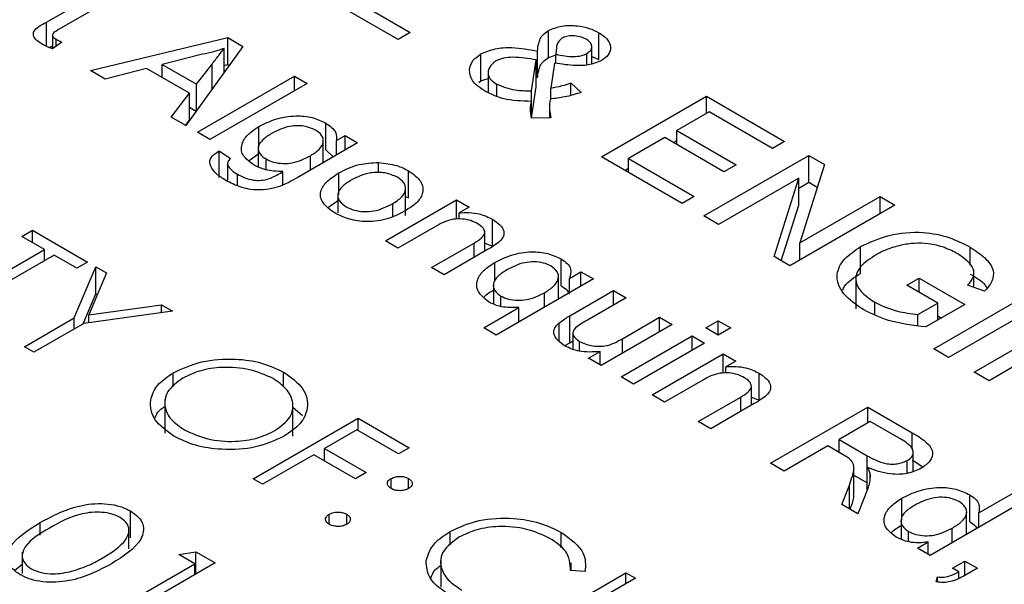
# Model space of a CAD drawing. Header units: inches. Extents: x 1880 to 2363, y -453 to -54.
# Tile 278 of 656: x 2069.702 to 2070.299, y -423.847 to -423.504. Entities that reach past the tile are written whole.
import ezdxf

# ---------------------------------------------------------------- set-up
doc = ezdxf.new("R2010")
doc.units = ezdxf.units.IN
doc.header["$LTSCALE"] = 0.5
doc.header["$MEASUREMENT"] = 0
doc.layers.add('DSS-M-S', color=53, linetype='Continuous')

msp = doc.modelspace()

# ---------------------------------------------------------------- linework, layer by layer
at = {"layer": 'DSS-M-S', "linetype": 'Continuous', "lineweight": 25}
for p, q in [((2069.71833, -423.50588), (2069.74249, -423.49194)), ((2069.9315, -423.51643), (2069.89071, -423.49288)), ((2069.90703, -423.49382), (2069.93885, -423.51219)), ((2069.75005, -423.4963), (2069.72561, -423.5104)), ((2069.71833, -423.52056), (2069.71833, -423.50588)), ((2069.93885, -423.51219), (2069.9315, -423.51643)), ((2070.02253, -423.52731), (2070.02253, -423.51098)), ((2070.05318, -423.52859), (2070.05318, -423.51226)), ((2069.72186, -423.5137), (2069.72186, -423.52203)), ((2069.72757, -423.51799), (2069.72199, -423.52209)), ((2069.72409, -423.52055), (2069.72409, -423.5162)), ((2069.74497, -423.53523), (2069.82814, -423.51521)), ((2069.82814, -423.51521), (2069.8374, -423.52056)), ((2069.82814, -423.53154), (2069.82814, -423.51521)), ((2069.71999, -423.52126), (2069.72186, -423.52018)), ((2069.8374, -423.52056), (2069.80272, -423.56857)), ((2069.82597, -423.53637), (2069.82597, -423.52181)), ((2070.01596, -423.53969), (2070.01596, -423.52335)), ((2070.02743, -423.5211), (2070.02703, -423.52539)), ((2070.04591, -423.53172), (2070.04591, -423.5248)), ((2070.04889, -423.53116), (2070.04889, -423.52082)), ((2069.81115, -423.52563), (2069.78833, -423.53148)), ((2069.98165, -423.54149), (2069.98165, -423.52516)), ((2070.01229, -423.54743), (2070.01516, -423.52871)), ((2070.01516, -423.54504), (2070.01516, -423.52871)), ((2070.02253, -423.52731), (2070.02847, -423.52534)), ((2070.02623, -423.53068), (2070.02393, -423.54585)), ((2070.02703, -423.53078), (2070.02703, -423.52539)), ((2070.04889, -423.52667), (2070.05318, -423.52859)), ((2069.75383, -423.54034), (2069.74497, -423.53523)), ((2069.77893, -423.5339), (2069.75383, -423.54034)), ((2069.80503, -423.54897), (2069.77893, -423.5339)), ((2069.78833, -423.53148), (2069.80923, -423.54355)), ((2069.78833, -423.53933), (2069.78833, -423.53148)), ((2069.80923, -423.54355), (2069.81865, -423.53128)), ((2069.81865, -423.54651), (2069.81865, -423.53128)), ((2069.82597, -423.53207), (2069.82814, -423.53154)), ((2069.82814, -423.53154), (2069.82907, -423.53208)), ((2069.986, -423.53674), (2069.986, -423.54854)), ((2069.80973, -423.57262), (2069.86865, -423.5386)), ((2069.86865, -423.5386), (2069.87621, -423.54296)), ((2069.86865, -423.54732), (2069.86865, -423.5386)), ((2069.98043, -423.54249), (2069.98165, -423.54149)), ((2069.98165, -423.54149), (2069.986, -423.53992)), ((2070.03608, -423.54272), (2070.04251, -423.54843)), ((2070.03608, -423.55019), (2070.03608, -423.54272)), ((2069.80923, -423.55955), (2069.80923, -423.54355)), ((2069.87621, -423.54296), (2069.81728, -423.57698)), ((2069.99127, -423.55062), (2069.99127, -423.54339)), ((2070.01229, -423.56377), (2070.01516, -423.54504)), ((2070.01229, -423.56377), (2070.01229, -423.54743)), ((2070.02393, -423.5524), (2070.02393, -423.54585)), ((2069.79386, -423.56346), (2069.80503, -423.54897)), ((2069.80503, -423.5653), (2069.80503, -423.54897)), ((2070.01228, -423.564), (2070.01228, -423.5539)), ((2070.0547, -423.58755), (2070.11834, -423.55081)), ((2070.11834, -423.55081), (2070.16566, -423.57813)), ((2070.11834, -423.56117), (2070.11834, -423.55081)), ((2069.80503, -423.55745), (2069.80907, -423.55978)), ((2070.02318, -423.55758), (2070.02318, -423.56378)), ((2070.11997, -423.56023), (2070.10039, -423.57154)), ((2070.15832, -423.58237), (2070.11997, -423.56023)), ((2069.80272, -423.56857), (2069.79386, -423.56346)), ((2069.80258, -423.56849), (2069.80503, -423.5653)), ((2070.02412, -423.56376), (2070.01228, -423.564)), ((2069.81728, -423.57698), (2069.80973, -423.57262)), ((2069.84697, -423.58198), (2069.84697, -423.56911)), ((2069.88764, -423.58333), (2069.88764, -423.567)), ((2070.10039, -423.57154), (2070.13629, -423.59226)), ((2070.10039, -423.58002), (2070.10039, -423.57154)), ((2069.88604, -423.59104), (2069.88604, -423.5778)), ((2069.89406, -423.57769), (2069.89934, -423.57463)), ((2069.89406, -423.58641), (2069.89406, -423.57769)), ((2069.89934, -423.57463), (2069.9069, -423.579)), ((2069.89934, -423.58336), (2069.89934, -423.57463)), ((2070.09305, -423.57578), (2070.07102, -423.58849)), ((2070.12895, -423.5965), (2070.09305, -423.57578)), ((2070.09822, -423.57876), (2070.10039, -423.57751)), ((2070.16566, -423.57813), (2070.15832, -423.58237)), ((2069.82304, -423.58379), (2069.82984, -423.58859)), ((2069.82304, -423.60012), (2069.82304, -423.58379)), ((2069.84665, -423.58233), (2069.84665, -423.59351)), ((2069.9069, -423.579), (2069.8702, -423.60018)), ((2069.88764, -423.58333), (2069.89203, -423.58758)), ((2069.84116, -423.58975), (2069.84697, -423.58544)), ((2069.85135, -423.59535), (2069.85135, -423.58879)), ((2069.87823, -423.59555), (2069.87823, -423.58682)), ((2070.10366, -423.61581), (2070.0547, -423.58755)), ((2070.07102, -423.58849), (2070.111, -423.61157)), ((2070.07102, -423.59697), (2070.07102, -423.58849)), ((2070.11671, -423.62335), (2070.18035, -423.58661)), ((2070.18035, -423.58661), (2070.1899, -423.59212)), ((2070.18035, -423.60294), (2070.18035, -423.58661)), ((2069.82797, -423.59154), (2069.82797, -423.60164)), ((2069.82814, -423.60166), (2069.82814, -423.59251)), ((2069.86157, -423.60444), (2069.86157, -423.59644)), ((2069.91962, -423.59728), (2069.91962, -423.59093)), ((2069.9378, -423.61229), (2069.9378, -423.59596)), ((2070.06885, -423.59572), (2070.07102, -423.59446)), ((2070.13629, -423.59226), (2070.12895, -423.5965)), ((2070.1899, -423.59212), (2070.17493, -423.63966)), ((2069.834, -423.60492), (2069.834, -423.59797)), ((2069.89547, -423.61058), (2069.89547, -423.59726)), ((2070.17436, -423.60043), (2070.12568, -423.62853)), ((2070.15938, -423.64798), (2070.17436, -423.60043)), ((2070.17436, -423.61676), (2070.17436, -423.60043)), ((2069.93601, -423.62313), (2069.93601, -423.60679)), ((2070.17436, -423.6064), (2070.18035, -423.60294)), ((2070.18035, -423.60294), (2070.18555, -423.60594)), ((2069.88915, -423.6181), (2069.89547, -423.61359)), ((2069.89492, -423.61083), (2069.89492, -423.62148)), ((2069.9238, -423.63847), (2069.96686, -423.61361)), ((2069.93601, -423.61151), (2069.9378, -423.61229)), ((2069.96686, -423.61361), (2069.97442, -423.61797)), ((2069.96686, -423.6253), (2069.96686, -423.61361)), ((2070.111, -423.61157), (2070.10366, -423.61581)), ((2070.17493, -423.63966), (2070.22359, -423.61157)), ((2070.22359, -423.61157), (2070.23257, -423.61675)), ((2070.22359, -423.62193), (2070.22359, -423.61157)), ((2069.92821, -423.62361), (2069.92821, -423.61587)), ((2069.97442, -423.61797), (2069.96841, -423.62144)), ((2070.16373, -423.65049), (2070.17436, -423.61676)), ((2070.23257, -423.61675), (2070.16893, -423.65349)), ((2069.96841, -423.62525), (2069.96841, -423.62144)), ((2069.98865, -423.64165), (2069.98865, -423.62532)), ((2070.12568, -423.62853), (2070.11671, -423.62335)), ((2069.70325, -423.63574), (2069.70977, -423.63197)), ((2069.70977, -423.63197), (2069.74322, -423.65129)), ((2069.70977, -423.63951), (2069.70977, -423.63197)), ((2069.95445, -423.6295), (2069.93136, -423.64283)), ((2069.71712, -423.64375), (2069.70325, -423.63574)), ((2069.98396, -423.64474), (2069.98396, -423.63329)), ((2069.66, -423.67672), (2069.71712, -423.64375)), ((2069.71712, -423.65034), (2069.71712, -423.64375)), ((2069.93136, -423.64283), (2069.9238, -423.63847)), ((2069.95175, -423.65461), (2069.97746, -423.63977)), ((2069.98566, -423.64376), (2069.95931, -423.65897)), ((2069.97746, -423.64849), (2069.97746, -423.63977)), ((2069.98396, -423.63977), (2069.98865, -423.64165)), ((2070.17493, -423.65003), (2070.17493, -423.63966)), ((2070.21186, -423.65822), (2070.21186, -423.64189)), ((2070.27835, -423.65314), (2070.27835, -423.64224)), ((2069.72283, -423.64705), (2069.66572, -423.68002)), ((2069.7367, -423.65505), (2069.72283, -423.64705)), ((2070.03035, -423.66572), (2070.03035, -423.64939)), ((2070.16893, -423.65349), (2070.15938, -423.64798)), ((2069.73513, -423.68516), (2069.74812, -423.65411)), ((2069.74322, -423.65129), (2069.7367, -423.65505)), ((2069.74812, -423.65411), (2069.75466, -423.65789)), ((2069.74812, -423.67044), (2069.74812, -423.65411)), ((2069.95931, -423.65897), (2069.95175, -423.65461)), ((2069.99015, -423.66305), (2069.99015, -423.65145)), ((2070.28054, -423.66666), (2070.28054, -423.65588)), ((2069.75466, -423.65789), (2069.74404, -423.68333)), ((2070.04981, -423.6615), (2069.99088, -423.69551)), ((2070.02863, -423.67372), (2070.02863, -423.66015)), ((2070.0353, -423.66115), (2070.04226, -423.65713)), ((2070.0353, -423.66987), (2070.0353, -423.66115)), ((2070.04226, -423.65713), (2070.04981, -423.6615)), ((2070.04226, -423.66586), (2070.04226, -423.65713)), ((2070.20894, -423.65925), (2070.20894, -423.67966)), ((2070.23991, -423.66527), (2070.24725, -423.66103)), ((2070.24725, -423.66103), (2070.27499, -423.67704)), ((2070.24725, -423.66951), (2070.24725, -423.66103)), ((2069.98918, -423.66538), (2069.98918, -423.67657)), ((2070.25867, -423.6761), (2070.23991, -423.66527)), ((2070.25623, -423.70389), (2070.31987, -423.66715)), ((2070.28701, -423.6689), (2070.27671, -423.66533)), ((2069.7405, -423.68866), (2069.74812, -423.67044)), ((2069.74812, -423.67044), (2069.74917, -423.67105)), ((2069.99375, -423.67823), (2069.99375, -423.67187)), ((2070.02012, -423.67863), (2070.02012, -423.66991)), ((2070.0355, -423.68389), (2070.06205, -423.66856)), ((2070.06961, -423.67292), (2070.04619, -423.68644)), ((2070.06205, -423.66856), (2070.06961, -423.67292)), ((2070.06205, -423.67728), (2070.06205, -423.66856)), ((2070.32884, -423.67233), (2070.2652, -423.70907)), ((2069.74404, -423.68333), (2069.78809, -423.67718)), ((2069.78809, -423.67718), (2069.79463, -423.68096)), ((2069.78809, -423.68187), (2069.78809, -423.67718)), ((2069.98333, -423.69115), (2070.00473, -423.6788)), ((2070.00473, -423.68752), (2070.00473, -423.6788)), ((2070.22039, -423.6831), (2070.22039, -423.67567)), ((2070.24662, -423.68306), (2070.25867, -423.6761)), ((2070.27499, -423.67704), (2070.25145, -423.69064)), ((2070.25867, -423.68646), (2070.25867, -423.6761)), ((2069.70488, -423.70263), (2069.73513, -423.68516)), ((2069.73513, -423.69176), (2069.73513, -423.68516)), ((2069.79463, -423.68096), (2069.74084, -423.68846)), ((2069.74404, -423.68801), (2069.74404, -423.68333)), ((2070.0355, -423.70022), (2070.0355, -423.68389)), ((2070.06739, -423.69775), (2070.09, -423.6847)), ((2070.09, -423.6847), (2070.09756, -423.68906)), ((2070.09, -423.69342), (2070.09, -423.6847)), ((2070.24662, -423.68978), (2070.24662, -423.68306)), ((2070.25867, -423.68395), (2070.26085, -423.68521)), ((2070.2807, -423.71802), (2070.34434, -423.68128)), ((2069.74084, -423.68846), (2069.71059, -423.70592)), ((2069.99088, -423.69551), (2069.98333, -423.69115)), ((2070.02917, -423.69944), (2070.02917, -423.68805)), ((2070.09756, -423.68906), (2070.0545, -423.71392)), ((2070.11795, -423.69124), (2070.12551, -423.68688)), ((2070.12551, -423.6956), (2070.11795, -423.69124)), ((2070.12551, -423.68688), (2070.13306, -423.69124)), ((2070.12551, -423.6956), (2070.12551, -423.68688)), ((2070.13306, -423.69124), (2070.12551, -423.6956)), ((2070.03744, -423.69437), (2070.03744, -423.70394)), ((2070.06658, -423.7209), (2070.10964, -423.69604)), ((2070.06739, -423.70648), (2070.06739, -423.69775)), ((2070.10964, -423.69604), (2070.1172, -423.7004)), ((2070.10964, -423.70476), (2070.10964, -423.69604)), ((2070.33835, -423.6951), (2070.28968, -423.7232)), ((2069.71059, -423.70592), (2069.70488, -423.70263)), ((2070.0355, -423.70022), (2070.03744, -423.6991)), ((2070.04151, -423.70532), (2070.04151, -423.69944)), ((2070.1172, -423.7004), (2070.07414, -423.72526)), ((2070.2652, -423.70907), (2070.25623, -423.70389)), ((2070.04694, -423.70956), (2070.05398, -423.7055)), ((2070.0545, -423.71392), (2070.04694, -423.70956)), ((2070.05398, -423.71362), (2070.05398, -423.7055)), ((2070.08547, -423.7318), (2070.12853, -423.70694)), ((2070.12853, -423.70694), (2070.13609, -423.7113)), ((2070.12853, -423.71863), (2070.12853, -423.70694)), ((2070.13609, -423.7113), (2070.13008, -423.71477)), ((2070.13008, -423.71858), (2070.13008, -423.71477)), ((2069.79516, -423.72684), (2069.79516, -423.71833)), ((2069.86194, -423.72692), (2069.86194, -423.71793)), ((2070.07414, -423.72526), (2070.06658, -423.7209)), ((2070.15032, -423.73498), (2070.15032, -423.71865)), ((2070.28968, -423.7232), (2070.2807, -423.71802)), ((2070.11611, -423.72283), (2070.09302, -423.73616)), ((2070.14562, -423.73807), (2070.14562, -423.72662)), ((2070.09302, -423.73616), (2070.08547, -423.7318)), ((2070.11342, -423.74794), (2070.13913, -423.73309)), ((2070.13913, -423.74182), (2070.13913, -423.73309)), ((2070.14562, -423.7331), (2070.15032, -423.73498)), ((2069.79004, -423.73461), (2069.79004, -423.75502)), ((2069.86768, -423.75672), (2069.86768, -423.73631)), ((2069.86768, -423.73927), (2069.87348, -423.74431)), ((2070.14732, -423.73709), (2070.12098, -423.7523)), ((2070.15724, -423.77323), (2070.21616, -423.73921)), ((2070.21616, -423.73921), (2070.24315, -423.75479)), ((2070.21616, -423.74881), (2070.21616, -423.73921)), ((2069.84358, -423.7827), (2069.90722, -423.74596)), ((2069.90722, -423.74596), (2069.93822, -423.76386)), ((2069.90722, -423.75349), (2069.90722, -423.74596)), ((2070.12098, -423.7523), (2070.11342, -423.74794)), ((2070.21768, -423.74794), (2070.19879, -423.75884)), ((2070.23667, -423.7589), (2070.21768, -423.74794)), ((2069.9064, -423.75302), (2069.88682, -423.76433)), ((2069.9317, -423.76762), (2069.9064, -423.75302)), ((2070.24315, -423.76464), (2070.24315, -423.75479)), ((2070.19199, -423.76276), (2070.16555, -423.77803)), ((2070.2012, -423.76808), (2070.19199, -423.76276)), ((2070.19879, -423.75884), (2070.21586, -423.76869)), ((2070.19879, -423.76669), (2070.19879, -423.75884)), ((2069.88029, -423.7681), (2069.84929, -423.78599)), ((2069.90559, -423.7827), (2069.88029, -423.7681)), ((2069.88682, -423.76433), (2069.91211, -423.77893)), ((2069.88682, -423.77186), (2069.88682, -423.76433)), ((2069.93822, -423.76386), (2069.9317, -423.76762)), ((2070.19782, -423.76613), (2070.19879, -423.76557)), ((2070.21586, -423.78502), (2070.21586, -423.76869)), ((2070.24378, -423.77805), (2070.24378, -423.76667)), ((2070.16555, -423.77803), (2070.15724, -423.77323)), ((2070.21588, -423.7892), (2070.21588, -423.77568)), ((2070.24014, -423.77936), (2070.24014, -423.7716)), ((2070.24315, -423.77112), (2070.24962, -423.77543)), ((2069.91211, -423.77893), (2069.90559, -423.7827)), ((2070.2078, -423.79219), (2070.2078, -423.77585)), ((2070.2078, -423.78037), (2070.21586, -423.78502)), ((2070.21757, -423.78298), (2070.21757, -423.78015)), ((2069.84929, -423.78599), (2069.84358, -423.7827)), ((2069.92721, -423.78858), (2069.92721, -423.78246)), ((2069.93782, -423.78858), (2069.93782, -423.78246)), ((2070.20051, -423.79821), (2070.20501, -423.78644)), ((2070.20501, -423.80081), (2070.20501, -423.78644)), ((2070.21616, -423.78847), (2070.21025, -423.80383)), ((2070.27797, -423.80867), (2070.27797, -423.79234)), ((2070.28354, -423.80324), (2070.30531, -423.79067)), ((2070.21025, -423.80383), (2070.20051, -423.79821)), ((2070.2369, -423.80762), (2070.2369, -423.7944)), ((2070.31286, -423.79504), (2070.25394, -423.82905)), ((2069.76919, -423.81849), (2069.76919, -423.80216)), ((2069.88968, -423.81025), (2069.88968, -423.80413)), ((2069.90028, -423.81025), (2069.90028, -423.80413)), ((2070.27611, -423.81626), (2070.27611, -423.80294)), ((2070.28354, -423.81196), (2070.28354, -423.80324)), ((2069.71444, -423.8169), (2069.71444, -423.80921)), ((2070.23635, -423.808), (2070.23635, -423.81916)), ((2069.76828, -423.8252), (2069.76828, -423.81183)), ((2069.96307, -423.82285), (2069.96307, -423.81451)), ((2070.03039, -423.82443), (2070.03039, -423.81518)), ((2070.24083, -423.8208), (2070.24083, -423.81451)), ((2070.26732, -423.82133), (2070.26732, -423.8126)), ((2070.24638, -423.82469), (2070.25289, -423.82094)), ((2070.25289, -423.82845), (2070.25289, -423.82094)), ((2069.70351, -423.82704), (2069.70351, -423.84005)), ((2069.7985, -423.8285), (2069.80876, -423.82689)), ((2069.80829, -423.83415), (2069.7985, -423.8285)), ((2069.80876, -423.82689), (2069.82053, -423.83368)), ((2069.80876, -423.84048), (2069.80876, -423.82689)), ((2070.25394, -423.82905), (2070.24638, -423.82469)), ((2069.69894, -423.83819), (2069.70351, -423.83446)), ((2069.75118, -423.86712), (2069.80829, -423.83415)), ((2069.82053, -423.83368), (2069.75689, -423.87042)), ((2069.80829, -423.84075), (2069.80829, -423.83415)), ((2069.95726, -423.83108), (2069.95726, -423.84833)), ((2070.03626, -423.83823), (2070.03626, -423.83365)), ((2070.26754, -423.8369), (2070.27509, -423.83254)), ((2070.27509, -423.83254), (2070.28264, -423.8369)), ((2070.27509, -423.84126), (2070.27509, -423.83254)), ((2070.00594, -423.87643), (2070.06958, -423.83969)), ((2070.04485, -423.83889), (2070.03603, -423.83822)), ((2070.06958, -423.83969), (2070.07529, -423.84298)), ((2070.06958, -423.84628), (2070.06958, -423.83969)), ((2070.27129, -423.83907), (2070.26754, -423.8369)), ((2070.27129, -423.84283), (2070.27129, -423.83907)), ((2070.28264, -423.8369), (2070.27509, -423.84126)), ((2070.07529, -423.84298), (2070.01165, -423.87972)), ((2070.25771, -423.84519), (2070.25847, -423.84214)), ((2070.25847, -423.84524), (2070.25847, -423.84214))]:
    msp.add_line(p, q, dxfattribs=at)
for points, knots in [([(2069.71575, -423.51923), (2069.71457, -423.51851), (2069.71223, -423.51707), (2069.71001, -423.51431), (2069.71062, -423.5098), (2069.71515, -423.5075), (2069.71833, -423.50588)], [0, 0, 0, 0, 0.187531, 0.374144, 0.559851, 1, 1, 1, 1]), ([(2069.72561, -423.5104), (2069.72483, -423.51085), (2069.72326, -423.51175), (2069.72147, -423.51337), (2069.72228, -423.51509), (2069.72349, -423.51583), (2069.72409, -423.5162)], [0, 0, 0, 0, 0.282193, 0.559467, 0.7787, 1, 1, 1, 1]), ([(2070.01596, -423.52335), (2070.01613, -423.52186), (2070.01641, -423.51939), (2070.0175, -423.516), (2070.0193, -423.51324), (2070.02145, -423.51173), (2070.02253, -423.51098)], [0, 0, 0, 0, 0.340345, 0.5605108, 0.7803711, 1, 1, 1, 1]), ([(2070.02253, -423.51098), (2070.02514, -423.50989), (2070.03038, -423.5077), (2070.03969, -423.50778), (2070.0475, -423.50937), (2070.05129, -423.5113), (2070.05318, -423.51226)], [0, 0, 0, 0, 0.278633, 0.558553, 0.779079, 1, 1, 1, 1]), ([(2070.05318, -423.51226), (2070.05518, -423.51361), (2070.05915, -423.51631), (2070.06071, -423.52127), (2070.05939, -423.52584), (2070.05634, -423.528), (2070.05482, -423.52908)], [0, 0, 0, 0, 0.280303, 0.559838, 0.779944, 1, 1, 1, 1]), ([(2069.72409, -423.5162), (2069.72472, -423.51655), (2069.72585, -423.51716), (2069.72705, -423.51774), (2069.72757, -423.51799)], [0, 0, 0, 0, 0.559971, 1, 1, 1, 1]), ([(2070.03075, -423.51566), (2070.02971, -423.51659), (2070.02785, -423.51826), (2070.02756, -423.52023), (2070.02743, -423.5211)], [0, 0, 0, 0, 0.557494, 1, 1, 1, 1]), ([(2070.04541, -423.51625), (2070.04423, -423.51567), (2070.04188, -423.51452), (2070.03759, -423.51401), (2070.03358, -423.51434), (2070.03169, -423.51522), (2070.03075, -423.51566)], [0, 0, 0, 0, 0.2802578, 0.5600752, 0.7800844, 1, 1, 1, 1]), ([(2070.04591, -423.5248), (2070.04689, -423.5241), (2070.04885, -423.52268), (2070.04907, -423.52007), (2070.04783, -423.51785), (2070.04621, -423.51678), (2070.04541, -423.51625)], [0, 0, 0, 0, 0.2795616, 0.5589286, 0.7792927, 1, 1, 1, 1]), ([(2069.72199, -423.52209), (2069.72076, -423.5216), (2069.71855, -423.52074), (2069.7166, -423.51969), (2069.71575, -423.51923)], [0, 0, 0, 0, 0.560067, 1, 1, 1, 1]), ([(2069.82597, -423.52181), (2069.82332, -423.52267), (2069.81858, -423.52422), (2069.81342, -423.5252), (2069.81115, -423.52563)], [0, 0, 0, 0, 0.559891, 1, 1, 1, 1]), ([(2069.81865, -423.53128), (2069.82002, -423.52951), (2069.82247, -423.52636), (2069.8249, -423.5232), (2069.82597, -423.52181)], [0, 0, 0, 0, 0.56, 1, 1, 1, 1]), ([(2069.98165, -423.52516), (2069.98439, -423.52395), (2069.98987, -423.52154), (2070.00248, -423.5209), (2070.01084, -423.52243), (2070.01596, -423.52335)], [0, 0, 0, 0, 0.279186, 0.559155, 1, 1, 1, 1]), ([(2070.02703, -423.52539), (2070.03062, -423.52607), (2070.03562, -423.52702), (2070.04244, -423.52641), (2070.04475, -423.52534), (2070.04591, -423.5248)], [0, 0, 0, 0, 0.560577, 0.780321, 1, 1, 1, 1]), ([(2069.97467, -423.5348), (2069.9751, -423.53278), (2069.97588, -423.52916), (2069.97989, -423.52638), (2069.98165, -423.52516)], [0, 0, 0, 0, 0.5596481, 1, 1, 1, 1]), ([(2069.99058, -423.52943), (2069.98919, -423.53063), (2069.9864, -423.53304), (2069.98557, -423.53716), (2069.98734, -423.54082), (2069.98996, -423.54254), (2069.99127, -423.54339)], [0, 0, 0, 0, 0.2788865, 0.5592338, 0.7793187, 1, 1, 1, 1]), ([(2070.01516, -423.52871), (2070.01049, -423.52791), (2070.004, -423.52681), (2069.99523, -423.5275), (2069.99213, -423.52878), (2069.99058, -423.52943)], [0, 0, 0, 0, 0.560438, 0.780681, 1, 1, 1, 1]), ([(2070.01596, -423.53969), (2070.01613, -423.53819), (2070.01641, -423.53572), (2070.0175, -423.53233), (2070.0193, -423.52957), (2070.02145, -423.52807), (2070.02253, -423.52731)], [0, 0, 0, 0, 0.340345, 0.5605108, 0.7803711, 1, 1, 1, 1]), ([(2070.05482, -423.52908), (2070.05253, -423.53006), (2070.04793, -423.53203), (2070.0375, -423.53248), (2070.03051, -423.53137), (2070.02623, -423.53068)], [0, 0, 0, 0, 0.278885, 0.558997, 1, 1, 1, 1]), ([(2069.98441, -423.54791), (2069.98124, -423.54578), (2069.97558, -423.54196), (2069.97495, -423.53699), (2069.97467, -423.5348)], [0, 0, 0, 0, 0.559913, 1, 1, 1, 1]), ([(2070.02393, -423.54585), (2070.0263, -423.5454), (2070.03053, -423.54459), (2070.03438, -423.5433), (2070.03608, -423.54272)], [0, 0, 0, 0, 0.559831, 1, 1, 1, 1]), ([(2070.01228, -423.5539), (2070.00642, -423.55373), (2069.99596, -423.55341), (2069.98794, -423.54959), (2069.98441, -423.54791)], [0, 0, 0, 0, 0.559485, 1, 1, 1, 1]), ([(2069.99127, -423.54339), (2069.99481, -423.54485), (2070.00115, -423.54747), (2070.00888, -423.54744), (2070.01229, -423.54743)], [0, 0, 0, 0, 0.55909, 1, 1, 1, 1]), ([(2070.04251, -423.54843), (2070.0392, -423.54947), (2070.03328, -423.55134), (2070.02668, -423.55209), (2070.02377, -423.55242)], [0, 0, 0, 0, 0.560222, 1, 1, 1, 1]), ([(2070.01228, -423.564), (2070.01195, -423.56212), (2070.01136, -423.55875), (2070.012, -423.55538), (2070.01228, -423.5539)], [0, 0, 0, 0, 0.55975, 1, 1, 1, 1]), ([(2070.02377, -423.55242), (2070.02343, -423.55454), (2070.02281, -423.55833), (2070.02372, -423.5621), (2070.02412, -423.56376)], [0, 0, 0, 0, 0.559946, 1, 1, 1, 1]), ([(2069.84697, -423.56911), (2069.85024, -423.5675), (2069.85676, -423.56428), (2069.86852, -423.5622), (2069.87979, -423.56326), (2069.88502, -423.56575), (2069.88764, -423.567)], [0, 0, 0, 0, 0.280758, 0.560308, 0.779979, 1, 1, 1, 1]), ([(2069.84418, -423.59251), (2069.84145, -423.59056), (2069.83598, -423.58666), (2069.83632, -423.57941), (2069.84032, -423.57349), (2069.84475, -423.57057), (2069.84697, -423.56911)], [0, 0, 0, 0, 0.2793934, 0.5582325, 0.7789858, 1, 1, 1, 1]), ([(2069.88145, -423.57128), (2069.87917, -423.57033), (2069.87459, -423.56841), (2069.86393, -423.56874), (2069.85841, -423.57149), (2069.85504, -423.57317)], [0, 0, 0, 0, 0.279462, 0.559602, 1, 1, 1, 1]), ([(2069.87823, -423.58682), (2069.88016, -423.58561), (2069.884, -423.58317), (2069.88652, -423.5787), (2069.88565, -423.57435), (2069.88285, -423.5723), (2069.88145, -423.57128)], [0, 0, 0, 0, 0.281001, 0.560162, 0.780244, 1, 1, 1, 1]), ([(2069.88764, -423.567), (2069.89002, -423.56877), (2069.89429, -423.57195), (2069.89413, -423.57593), (2069.89406, -423.57769)], [0, 0, 0, 0, 0.558708, 1, 1, 1, 1]), ([(2069.85504, -423.57317), (2069.85308, -423.57439), (2069.84917, -423.57683), (2069.8461, -423.58127), (2069.84707, -423.58571), (2069.84992, -423.58776), (2069.85135, -423.58879)], [0, 0, 0, 0, 0.281209, 0.560364, 0.780157, 1, 1, 1, 1]), ([(2069.82707, -423.60182), (2069.82506, -423.60054), (2069.82104, -423.598), (2069.8179, -423.59399), (2069.81709, -423.59057), (2069.81809, -423.58711), (2069.82107, -423.58512), (2069.82304, -423.58379)], [0, 0, 0, 0, 0.250706, 0.500765, 0.62603, 0.75115, 1, 1, 1, 1]), ([(2069.82984, -423.58859), (2069.82912, -423.58927), (2069.82782, -423.59049), (2069.82804, -423.59189), (2069.82814, -423.59251)], [0, 0, 0, 0, 0.560151, 1, 1, 1, 1]), ([(2069.85135, -423.58879), (2069.85282, -423.5895), (2069.85577, -423.59092), (2069.86148, -423.59169), (2069.86989, -423.59113), (2069.87479, -423.5886), (2069.87823, -423.58682)], [0, 0, 0, 0, 0.187058, 0.373964, 0.560921, 1, 1, 1, 1]), ([(2069.82814, -423.59251), (2069.82889, -423.59366), (2069.83024, -423.5957), (2069.83285, -423.59727), (2069.834, -423.59797)], [0, 0, 0, 0, 0.558913, 1, 1, 1, 1]), ([(2069.86157, -423.59644), (2069.8579, -423.59629), (2069.85134, -423.59603), (2069.84638, -423.59359), (2069.84418, -423.59251)], [0, 0, 0, 0, 0.558993, 1, 1, 1, 1]), ([(2069.85274, -423.60091), (2069.85449, -423.60014), (2069.85762, -423.59877), (2069.86036, -423.59715), (2069.86157, -423.59644)], [0, 0, 0, 0, 0.559478, 1, 1, 1, 1]), ([(2069.89547, -423.59726), (2069.89937, -423.59522), (2069.9063, -423.59159), (2069.91556, -423.59113), (2069.91962, -423.59093)], [0, 0, 0, 0, 0.560964, 1, 1, 1, 1]), ([(2069.91962, -423.59093), (2069.92346, -423.59136), (2069.93033, -423.59212), (2069.93551, -423.59479), (2069.9378, -423.59596)], [0, 0, 0, 0, 0.559001, 1, 1, 1, 1]), ([(2069.9378, -423.59596), (2069.94059, -423.59796), (2069.94617, -423.60194), (2069.9471, -423.60936), (2069.94304, -423.61556), (2069.93842, -423.61853), (2069.93611, -423.62002)], [0, 0, 0, 0, 0.279665, 0.558753, 0.779029, 1, 1, 1, 1]), ([(2069.8702, -423.60018), (2069.86689, -423.60211), (2069.86032, -423.60593), (2069.84713, -423.6084), (2069.83532, -423.60605), (2069.82982, -423.60323), (2069.82707, -423.60182)], [0, 0, 0, 0, 0.281938, 0.558596, 0.778813, 1, 1, 1, 1]), ([(2069.834, -423.59797), (2069.83543, -423.59874), (2069.83829, -423.60028), (2069.84327, -423.60171), (2069.84844, -423.60193), (2069.85131, -423.60125), (2069.85274, -423.60091)], [0, 0, 0, 0, 0.280657, 0.560196, 0.780102, 1, 1, 1, 1]), ([(2069.89323, -423.62169), (2069.89037, -423.61967), (2069.88465, -423.61562), (2069.88378, -423.608), (2069.88837, -423.60179), (2069.8931, -423.59877), (2069.89547, -423.59726)], [0, 0, 0, 0, 0.279706, 0.558494, 0.778914, 1, 1, 1, 1]), ([(2069.90305, -423.6016), (2069.90104, -423.60288), (2069.89703, -423.60541), (2069.89433, -423.61009), (2069.89557, -423.61461), (2069.89854, -423.61672), (2069.90003, -423.61777)], [0, 0, 0, 0, 0.28107, 0.560152, 0.780021, 1, 1, 1, 1]), ([(2069.931, -423.59989), (2069.92862, -423.59883), (2069.92386, -423.59673), (2069.9125, -423.59687), (2069.90663, -423.59981), (2069.90305, -423.6016)], [0, 0, 0, 0, 0.279978, 0.559846, 1, 1, 1, 1]), ([(2069.92821, -423.61587), (2069.93018, -423.61461), (2069.93412, -423.6121), (2069.93657, -423.60745), (2069.93539, -423.60301), (2069.93246, -423.60093), (2069.931, -423.59989)], [0, 0, 0, 0, 0.281019, 0.560084, 0.78001, 1, 1, 1, 1]), ([(2069.93611, -423.62002), (2069.93276, -423.62183), (2069.92609, -423.62543), (2069.91323, -423.62733), (2069.90155, -423.62564), (2069.896, -423.62301), (2069.89323, -423.62169)], [0, 0, 0, 0, 0.281038, 0.559477, 0.779629, 1, 1, 1, 1]), ([(2069.90003, -423.61777), (2069.90156, -423.61852), (2069.90463, -423.62002), (2069.9106, -423.62084), (2069.91941, -423.62034), (2069.92458, -423.61771), (2069.92821, -423.61587)], [0, 0, 0, 0, 0.187177, 0.374201, 0.561245, 1, 1, 1, 1]), ([(2069.97981, -423.62806), (2069.97843, -423.62738), (2069.97566, -423.62602), (2069.9704, -423.62499), (2069.96227, -423.62524), (2069.95767, -423.62774), (2069.95445, -423.6295)], [0, 0, 0, 0, 0.187373, 0.374547, 0.560894, 1, 1, 1, 1]), ([(2069.96841, -423.62144), (2069.97048, -423.62131), (2069.97461, -423.62105), (2069.982, -423.6221), (2069.98613, -423.6241), (2069.98865, -423.62532)], [0, 0, 0, 0, 0.2804567, 0.5606826, 1, 1, 1, 1]), ([(2069.98865, -423.62532), (2069.9903, -423.62643), (2069.99359, -423.62865), (2069.99601, -423.63261), (2069.99528, -423.63645), (2069.9933, -423.63845), (2069.99231, -423.63945)], [0, 0, 0, 0, 0.280304, 0.5601666, 0.7797162, 1, 1, 1, 1]), ([(2069.97746, -423.63977), (2069.97901, -423.63886), (2069.98207, -423.63708), (2069.98458, -423.63366), (2069.98315, -423.63035), (2069.98093, -423.62883), (2069.97981, -423.62806)], [0, 0, 0, 0, 0.281719, 0.559423, 0.779415, 1, 1, 1, 1]), ([(2070.21186, -423.64189), (2070.21734, -423.63934), (2070.22828, -423.63424), (2070.24853, -423.63232), (2070.26589, -423.63595), (2070.27419, -423.64014), (2070.27835, -423.64224)], [0, 0, 0, 0, 0.2801238, 0.5588945, 0.779127, 1, 1, 1, 1]), ([(2069.99231, -423.63945), (2069.99114, -423.64029), (2069.98905, -423.6418), (2069.98669, -423.64316), (2069.98566, -423.64376)], [0, 0, 0, 0, 0.559768, 1, 1, 1, 1]), ([(2070.21379, -423.68033), (2070.20927, -423.67721), (2070.20025, -423.671), (2070.19606, -423.65947), (2070.20117, -423.6492), (2070.20829, -423.64433), (2070.21186, -423.64189)], [0, 0, 0, 0, 0.280383, 0.5593702, 0.7794728, 1, 1, 1, 1]), ([(2070.23642, -423.64103), (2070.23328, -423.64187), (2070.22769, -423.64339), (2070.22316, -423.64582), (2070.22117, -423.64688)], [0, 0, 0, 0, 0.5597373, 1, 1, 1, 1]), ([(2070.27085, -423.64639), (2070.26822, -423.64501), (2070.26296, -423.64226), (2070.25368, -423.64002), (2070.24445, -423.63966), (2070.23909, -423.64057), (2070.23642, -423.64103)], [0, 0, 0, 0, 0.280358, 0.560155, 0.77996, 1, 1, 1, 1]), ([(2070.27835, -423.64224), (2070.2815, -423.64431), (2070.28781, -423.64846), (2070.29289, -423.65579), (2070.29213, -423.66307), (2070.28872, -423.66695), (2070.28701, -423.6689)], [0, 0, 0, 0, 0.280465, 0.560101, 0.779616, 1, 1, 1, 1]), ([(2069.99015, -423.65145), (2069.99336, -423.64985), (2069.99977, -423.64664), (2070.01144, -423.64458), (2070.02253, -423.64574), (2070.02774, -423.64817), (2070.03035, -423.64939)], [0, 0, 0, 0, 0.280807, 0.56017, 0.779958, 1, 1, 1, 1]), ([(2070.03035, -423.64939), (2070.03169, -423.65029), (2070.03436, -423.6521), (2070.03669, -423.65625), (2070.03583, -423.65929), (2070.0353, -423.66115)], [0, 0, 0, 0, 0.280425, 0.560612, 1, 1, 1, 1]), ([(2070.22117, -423.64688), (2070.21765, -423.64919), (2070.21064, -423.65377), (2070.20773, -423.66259), (2070.21238, -423.67016), (2070.21772, -423.67383), (2070.22039, -423.67567)], [0, 0, 0, 0, 0.280565, 0.558904, 0.779212, 1, 1, 1, 1]), ([(2070.27671, -423.66533), (2070.27818, -423.66355), (2070.2811, -423.66), (2070.27992, -423.6527), (2070.27429, -423.64879), (2070.27085, -423.64639)], [0, 0, 0, 0, 0.281225, 0.560372, 1, 1, 1, 1]), ([(2069.9868, -423.67571), (2069.98415, -423.67364), (2069.97883, -423.66951), (2069.97886, -423.66204), (2069.98317, -423.65592), (2069.98782, -423.65294), (2069.99015, -423.65145)], [0, 0, 0, 0, 0.27883, 0.558445, 0.778947, 1, 1, 1, 1]), ([(2069.99731, -423.65604), (2069.99534, -423.65729), (2069.99142, -423.65976), (2069.9887, -423.66429), (2069.98951, -423.66873), (2069.99234, -423.67083), (2069.99375, -423.67187)], [0, 0, 0, 0, 0.281086, 0.560306, 0.780331, 1, 1, 1, 1]), ([(2070.02423, -423.65371), (2070.02274, -423.65301), (2070.01975, -423.65161), (2070.01396, -423.65099), (2070.00561, -423.65173), (2070.00073, -423.65427), (2069.99731, -423.65604)], [0, 0, 0, 0, 0.18681, 0.373698, 0.560659, 1, 1, 1, 1]), ([(2070.02012, -423.66991), (2070.02214, -423.66864), (2070.02615, -423.66611), (2070.02904, -423.66152), (2070.02849, -423.65696), (2070.02565, -423.65479), (2070.02423, -423.65371)], [0, 0, 0, 0, 0.281174, 0.560562, 0.780657, 1, 1, 1, 1]), ([(2070.20099, -423.66829), (2070.20133, -423.66747), (2070.20299, -423.66357), (2070.20794, -423.66059), (2070.21186, -423.65822)], [0, 0, 0, 0, 0.207541, 1, 1, 1, 1]), ([(2070.27835, -423.65857), (2070.2818, -423.66057), (2070.28611, -423.66308), (2070.28801, -423.66636), (2070.28839, -423.66701)], [0, 0, 0, 0, 0.799923, 1, 1, 1, 1]), ([(2069.98359, -423.67256), (2069.98362, -423.67253), (2069.98493, -423.67064), (2069.98757, -423.66919), (2069.99015, -423.66778)], [0, 0, 0, 0, 0.020379, 1, 1, 1, 1]), ([(2070.03035, -423.66572), (2070.03175, -423.66661), (2070.03408, -423.66811), (2070.03495, -423.67004), (2070.0353, -423.67082)], [0, 0, 0, 0, 0.599202, 1, 1, 1, 1]), ([(2069.99375, -423.67187), (2069.99521, -423.67256), (2069.99811, -423.67393), (2070.00372, -423.67458), (2070.01192, -423.67407), (2070.01674, -423.67163), (2070.02012, -423.66991)], [0, 0, 0, 0, 0.187008, 0.374094, 0.561188, 1, 1, 1, 1]), ([(2070.00473, -423.6788), (2070.001, -423.6789), (2069.99433, -423.67909), (2069.9891, -423.67674), (2069.9868, -423.67571)], [0, 0, 0, 0, 0.559099, 1, 1, 1, 1]), ([(2070.22039, -423.67567), (2070.22476, -423.6777), (2070.23256, -423.68132), (2070.24232, -423.68253), (2070.24662, -423.68306)], [0, 0, 0, 0, 0.559587, 1, 1, 1, 1]), ([(2070.02917, -423.68805), (2070.03027, -423.68723), (2070.03223, -423.68577), (2070.0345, -423.68446), (2070.0355, -423.68389)], [0, 0, 0, 0, 0.55984, 1, 1, 1, 1]), ([(2070.25145, -423.69064), (2070.24358, -423.68968), (2070.22953, -423.68798), (2070.2186, -423.68267), (2070.21379, -423.68033)], [0, 0, 0, 0, 0.559852, 1, 1, 1, 1]), ([(2070.03273, -423.70222), (2070.0311, -423.7011), (2070.02783, -423.69886), (2070.02551, -423.69489), (2070.02613, -423.69104), (2070.02815, -423.68905), (2070.02917, -423.68805)], [0, 0, 0, 0, 0.28033, 0.560257, 0.779651, 1, 1, 1, 1]), ([(2070.03908, -423.69106), (2070.03845, -423.69185), (2070.03718, -423.69341), (2070.0376, -423.69662), (2070.04003, -423.69838), (2070.04151, -423.69944)], [0, 0, 0, 0, 0.280659, 0.560911, 1, 1, 1, 1]), ([(2070.04619, -423.68644), (2070.04477, -423.68726), (2070.04223, -423.68871), (2070.04004, -423.69035), (2070.03908, -423.69106)], [0, 0, 0, 0, 0.560241, 1, 1, 1, 1]), ([(2070.04151, -423.69944), (2070.04373, -423.70043), (2070.04816, -423.70239), (2070.05887, -423.70255), (2070.06415, -423.69958), (2070.06739, -423.69775)], [0, 0, 0, 0, 0.280508, 0.559306, 1, 1, 1, 1]), ([(2070.03248, -423.70203), (2070.03251, -423.70201), (2070.03343, -423.70136), (2070.03448, -423.70078), (2070.0355, -423.70022)], [0, 0, 0, 0, 0.029484, 1, 1, 1, 1]), ([(2070.05398, -423.7055), (2070.04955, -423.70579), (2070.04162, -423.7063), (2070.03545, -423.70347), (2070.03273, -423.70222)], [0, 0, 0, 0, 0.559249, 1, 1, 1, 1]), ([(2069.79516, -423.71833), (2069.80066, -423.71584), (2069.81165, -423.71085), (2069.83155, -423.70942), (2069.84921, -423.71192), (2069.85769, -423.71593), (2069.86194, -423.71793)], [0, 0, 0, 0, 0.279731, 0.559327, 0.77968, 1, 1, 1, 1]), ([(2069.85569, -423.72186), (2069.85115, -423.71985), (2069.84207, -423.71581), (2069.82579, -423.71459), (2069.81127, -423.71662), (2069.80436, -423.71995), (2069.8009, -423.72161)], [0, 0, 0, 0, 0.279627, 0.55935, 0.77963, 1, 1, 1, 1]), ([(2070.13008, -423.71477), (2070.13215, -423.71464), (2070.13628, -423.71437), (2070.14367, -423.71543), (2070.1478, -423.71743), (2070.15032, -423.71865)], [0, 0, 0, 0, 0.2804567, 0.5606826, 1, 1, 1, 1]), ([(2069.79554, -423.75685), (2069.79116, -423.75369), (2069.78239, -423.74736), (2069.78041, -423.73584), (2069.78458, -423.72563), (2069.79163, -423.72076), (2069.79516, -423.71833)], [0, 0, 0, 0, 0.2796633, 0.5593539, 0.7796364, 1, 1, 1, 1]), ([(2069.8009, -423.72161), (2069.79737, -423.72421), (2069.79032, -423.7294), (2069.78937, -423.73884), (2069.79317, -423.74705), (2069.79895, -423.75098), (2069.80184, -423.75295)], [0, 0, 0, 0, 0.279416, 0.559077, 0.779478, 1, 1, 1, 1]), ([(2069.85667, -423.75347), (2069.86022, -423.75086), (2069.86733, -423.74563), (2069.86834, -423.7361), (2069.86424, -423.72788), (2069.85854, -423.72387), (2069.85569, -423.72186)], [0, 0, 0, 0, 0.279468, 0.55887, 0.779516, 1, 1, 1, 1]), ([(2069.86194, -423.71793), (2069.8664, -423.72111), (2069.87533, -423.72747), (2069.87745, -423.73913), (2069.87313, -423.74943), (2069.86596, -423.75433), (2069.86237, -423.75678)], [0, 0, 0, 0, 0.279767, 0.559358, 0.779571, 1, 1, 1, 1]), ([(2070.14148, -423.72139), (2070.14009, -423.72071), (2070.13732, -423.71935), (2070.13207, -423.71832), (2070.12394, -423.71857), (2070.11934, -423.72107), (2070.11611, -423.72283)], [0, 0, 0, 0, 0.187373, 0.374547, 0.560894, 1, 1, 1, 1]), ([(2070.13913, -423.73309), (2070.14067, -423.73219), (2070.14373, -423.7304), (2070.14624, -423.72699), (2070.14482, -423.72368), (2070.14259, -423.72216), (2070.14148, -423.72139)], [0, 0, 0, 0, 0.281719, 0.559423, 0.779415, 1, 1, 1, 1]), ([(2070.15032, -423.71865), (2070.15197, -423.71976), (2070.15526, -423.72198), (2070.15767, -423.72594), (2070.15694, -423.72978), (2070.15497, -423.73178), (2070.15398, -423.73278)], [0, 0, 0, 0, 0.280304, 0.560167, 0.779716, 1, 1, 1, 1]), ([(2070.15398, -423.73278), (2070.15281, -423.73362), (2070.15072, -423.73512), (2070.14836, -423.73649), (2070.14732, -423.73709)], [0, 0, 0, 0, 0.559768, 1, 1, 1, 1]), ([(2069.78402, -423.74598), (2069.78442, -423.74471), (2069.78525, -423.742), (2069.78838, -423.73991), (2069.79004, -423.7388)], [0, 0, 0, 0, 0.469148, 1, 1, 1, 1]), ([(2069.86237, -423.75678), (2069.85687, -423.7593), (2069.84588, -423.76436), (2069.82586, -423.76545), (2069.80817, -423.76299), (2069.79975, -423.7589), (2069.79554, -423.75685)], [0, 0, 0, 0, 0.27963, 0.559343, 0.779597, 1, 1, 1, 1]), ([(2069.80184, -423.75295), (2069.80634, -423.75502), (2069.81534, -423.75915), (2069.83168, -423.76053), (2069.84625, -423.75847), (2069.8532, -423.75514), (2069.85667, -423.75347)], [0, 0, 0, 0, 0.27983, 0.559389, 0.779654, 1, 1, 1, 1]), ([(2070.24315, -423.75479), (2070.24595, -423.75645), (2070.25151, -423.75974), (2070.2564, -423.76586), (2070.25454, -423.772), (2070.2506, -423.77486), (2070.24863, -423.7763)], [0, 0, 0, 0, 0.281669, 0.559896, 0.779789, 1, 1, 1, 1]), ([(2070.24014, -423.7716), (2070.24115, -423.7709), (2070.24316, -423.7695), (2070.24407, -423.76675), (2070.24285, -423.7628), (2070.23922, -423.76051), (2070.23667, -423.7589)], [0, 0, 0, 0, 0.186862, 0.373535, 0.560376, 1, 1, 1, 1]), ([(2070.20535, -423.77079), (2070.20463, -423.77026), (2070.20333, -423.76931), (2070.20185, -423.76845), (2070.2012, -423.76808)], [0, 0, 0, 0, 0.559879, 1, 1, 1, 1]), ([(2070.21586, -423.76869), (2070.21932, -423.77063), (2070.22365, -423.77305), (2070.23059, -423.77387), (2070.23533, -423.77361), (2070.23822, -423.77241), (2070.24014, -423.7716)], [0, 0, 0, 0, 0.499855, 0.625533, 0.751174, 1, 1, 1, 1]), ([(2070.20501, -423.78644), (2070.20565, -423.78466), (2070.20671, -423.78172), (2070.20774, -423.77762), (2070.20802, -423.77401), (2070.20624, -423.77186), (2070.20535, -423.77079)], [0, 0, 0, 0, 0.340547, 0.560876, 0.780608, 1, 1, 1, 1]), ([(2070.21588, -423.77568), (2070.21634, -423.7765), (2070.21716, -423.77796), (2070.21744, -423.77948), (2070.21757, -423.78015)], [0, 0, 0, 0, 0.560118, 1, 1, 1, 1]), ([(2070.24863, -423.7763), (2070.24593, -423.77751), (2070.24055, -423.77995), (2070.22772, -423.78023), (2070.22037, -423.77741), (2070.21588, -423.77568)], [0, 0, 0, 0, 0.279911, 0.559723, 1, 1, 1, 1]), ([(2069.92721, -423.78246), (2069.92809, -423.78207), (2069.92984, -423.78128), (2069.93301, -423.78111), (2069.9358, -423.7815), (2069.93715, -423.78214), (2069.93782, -423.78246)], [0, 0, 0, 0, 0.279585, 0.559454, 0.779697, 1, 1, 1, 1]), ([(2070.21757, -423.78015), (2070.21753, -423.78171), (2070.21747, -423.78451), (2070.21656, -423.78726), (2070.21616, -423.78847)], [0, 0, 0, 0, 0.559902, 1, 1, 1, 1]), ([(2069.92721, -423.78858), (2069.92652, -423.78808), (2069.92513, -423.78707), (2069.92485, -423.78524), (2069.92553, -423.78362), (2069.92665, -423.78285), (2069.92721, -423.78246)], [0, 0, 0, 0, 0.279647, 0.559299, 0.779615, 1, 1, 1, 1]), ([(2069.93782, -423.78246), (2069.93851, -423.78297), (2069.9399, -423.78397), (2069.94016, -423.78581), (2069.93952, -423.78743), (2069.93838, -423.7882), (2069.93782, -423.78858)], [0, 0, 0, 0, 0.2796016, 0.559212, 0.7794752, 1, 1, 1, 1]), ([(2069.93782, -423.78858), (2069.93694, -423.78899), (2069.9352, -423.78979), (2069.93202, -423.78994), (2069.92921, -423.78956), (2069.92788, -423.78891), (2069.92721, -423.78858)], [0, 0, 0, 0, 0.279517, 0.559326, 0.779544, 1, 1, 1, 1]), ([(2070.20557, -423.80113), (2070.20599, -423.79989), (2070.2068, -423.79751), (2070.20776, -423.79452), (2070.20763, -423.79277), (2070.20759, -423.79219)], [0, 0, 0, 0, 0.417868, 0.808158, 1, 1, 1, 1]), ([(2070.2369, -423.7944), (2070.24019, -423.79276), (2070.24673, -423.78948), (2070.25867, -423.78736), (2070.27, -423.7886), (2070.27531, -423.79109), (2070.27797, -423.79234)], [0, 0, 0, 0, 0.280866, 0.560109, 0.779903, 1, 1, 1, 1]), ([(2070.27797, -423.79234), (2070.27923, -423.79317), (2070.28176, -423.79485), (2070.28418, -423.79865), (2070.28378, -423.8015), (2070.28354, -423.80324)], [0, 0, 0, 0, 0.280632, 0.56103, 1, 1, 1, 1]), ([(2069.71444, -423.80921), (2069.72228, -423.80496), (2069.7321, -423.79965), (2069.74759, -423.79755), (2069.75552, -423.79775), (2069.76316, -423.7992), (2069.76718, -423.80118), (2069.76919, -423.80216)], [0, 0, 0, 0, 0.498702, 0.624177, 0.749467, 0.874745, 1, 1, 1, 1]), ([(2070.23342, -423.81808), (2070.23083, -423.81606), (2070.22564, -423.81202), (2070.22585, -423.80473), (2070.23014, -423.79879), (2070.23465, -423.79586), (2070.2369, -423.7944)], [0, 0, 0, 0, 0.278935, 0.55811, 0.778859, 1, 1, 1, 1]), ([(2070.24447, -423.79876), (2070.24251, -423.79999), (2070.23861, -423.80245), (2070.23587, -423.80695), (2070.23667, -423.81137), (2070.23945, -423.81346), (2070.24083, -423.81451)], [0, 0, 0, 0, 0.281144, 0.56043, 0.780457, 1, 1, 1, 1]), ([(2070.27149, -423.79645), (2070.27, -423.79574), (2070.26702, -423.79431), (2070.2612, -423.79365), (2070.25279, -423.7944), (2070.2479, -423.79696), (2070.24447, -423.79876)], [0, 0, 0, 0, 0.186936, 0.373703, 0.560604, 1, 1, 1, 1]), ([(2070.26732, -423.8126), (2070.26935, -423.81134), (2070.2734, -423.80882), (2070.27659, -423.80426), (2070.27586, -423.79967), (2070.27295, -423.79752), (2070.27149, -423.79645)], [0, 0, 0, 0, 0.281247, 0.56054, 0.780398, 1, 1, 1, 1]), ([(2069.76286, -423.80604), (2069.76125, -423.80528), (2069.75804, -423.80377), (2069.75194, -423.80282), (2069.74572, -423.80285), (2069.73376, -423.80489), (2069.72621, -423.80911), (2069.72018, -423.81249)], [0, 0, 0, 0, 0.125139, 0.250418, 0.375519, 0.500847, 1, 1, 1, 1]), ([(2069.76919, -423.80216), (2069.77092, -423.80333), (2069.77436, -423.80567), (2069.77787, -423.81152), (2069.77585, -423.82262), (2069.76495, -423.82955), (2069.75768, -423.83417)], [0, 0, 0, 0, 0.1256, 0.251197, 0.500581, 1, 1, 1, 1]), ([(2069.88968, -423.81025), (2069.88899, -423.80974), (2069.88763, -423.80873), (2069.88734, -423.8069), (2069.88801, -423.80529), (2069.88912, -423.80451), (2069.88968, -423.80413)], [0, 0, 0, 0, 0.279581, 0.559143, 0.779575, 1, 1, 1, 1]), ([(2069.88968, -423.80413), (2069.89055, -423.80373), (2069.8923, -423.80293), (2069.89547, -423.80276), (2069.89828, -423.80316), (2069.89962, -423.8038), (2069.90028, -423.80413)], [0, 0, 0, 0, 0.279576, 0.559284, 0.779552, 1, 1, 1, 1]), ([(2069.90028, -423.80413), (2069.90098, -423.80463), (2069.90237, -423.80564), (2069.90263, -423.80747), (2069.90199, -423.8091), (2069.90085, -423.80987), (2069.90028, -423.81025)], [0, 0, 0, 0, 0.279602, 0.559212, 0.779475, 1, 1, 1, 1]), ([(2069.70229, -423.84078), (2069.70058, -423.83963), (2069.69717, -423.83731), (2069.69375, -423.83148), (2069.69608, -423.82048), (2069.70709, -423.81372), (2069.71444, -423.80921)], [0, 0, 0, 0, 0.125551, 0.25109, 0.50025, 1, 1, 1, 1]), ([(2069.752, -423.83086), (2069.75767, -423.82731), (2069.76617, -423.822), (2069.76896, -423.81351), (2069.76677, -423.80883), (2069.76416, -423.80697), (2069.76286, -423.80604)], [0, 0, 0, 0, 0.500072, 0.749021, 0.874598, 1, 1, 1, 1]), ([(2069.90028, -423.81025), (2069.89941, -423.81065), (2069.89766, -423.81144), (2069.89449, -423.8116), (2069.89169, -423.81122), (2069.89035, -423.81057), (2069.88968, -423.81025)], [0, 0, 0, 0, 0.279469, 0.559358, 0.779674, 1, 1, 1, 1]), ([(2069.96307, -423.81451), (2069.96864, -423.81197), (2069.97978, -423.80688), (2070.00012, -423.80601), (2070.01777, -423.8089), (2070.02618, -423.81309), (2070.03039, -423.81518)], [0, 0, 0, 0, 0.279512, 0.55908, 0.779374, 1, 1, 1, 1]), ([(2070.02351, -423.81874), (2070.01898, -423.81667), (2070.00993, -423.81251), (2069.99354, -423.81103), (2069.97882, -423.81302), (2069.97184, -423.81638), (2069.96835, -423.81806)], [0, 0, 0, 0, 0.279856, 0.559519, 0.779686, 1, 1, 1, 1]), ([(2070.2306, -423.8153), (2070.2306, -423.8153), (2070.23189, -423.8135), (2070.2344, -423.81212), (2070.2369, -423.81073)], [0, 0, 0, 0, 0.000353, 1, 1, 1, 1]), ([(2070.27797, -423.80867), (2070.27931, -423.80949), (2070.28124, -423.81067), (2070.28209, -423.81219), (2070.28235, -423.81265)], [0, 0, 0, 0, 0.695239, 1, 1, 1, 1]), ([(2069.72018, -423.81249), (2069.71427, -423.81595), (2069.70544, -423.82113), (2069.70286, -423.82967), (2069.70511, -423.83433), (2069.70771, -423.8362), (2069.70901, -423.83713)], [0, 0, 0, 0, 0.5002912, 0.749086, 0.8746062, 1, 1, 1, 1]), ([(2069.94845, -423.83227), (2069.94967, -423.82852), (2069.95185, -423.82183), (2069.95964, -423.81675), (2069.96307, -423.81451)], [0, 0, 0, 0, 0.559029, 1, 1, 1, 1]), ([(2070.03039, -423.81518), (2070.03583, -423.8191), (2070.04554, -423.8261), (2070.04506, -423.83498), (2070.04485, -423.83889)], [0, 0, 0, 0, 0.559517, 1, 1, 1, 1]), ([(2070.24083, -423.81451), (2070.24229, -423.8152), (2070.2452, -423.81659), (2070.25082, -423.81731), (2070.25907, -423.81679), (2070.26392, -423.81433), (2070.26732, -423.8126)], [0, 0, 0, 0, 0.187022, 0.374035, 0.56112, 1, 1, 1, 1]), ([(2069.96835, -423.81806), (2069.96472, -423.82071), (2069.95745, -423.82603), (2069.95655, -423.83575), (2069.96105, -423.84408), (2069.96705, -423.84806), (2069.97006, -423.85006)], [0, 0, 0, 0, 0.279434, 0.558921, 0.779283, 1, 1, 1, 1]), ([(2070.03603, -423.83822), (2070.03577, -423.83411), (2070.03531, -423.82676), (2070.02712, -423.8212), (2070.02351, -423.81874)], [0, 0, 0, 0, 0.558427, 1, 1, 1, 1]), ([(2070.25289, -423.82094), (2070.25095, -423.82117), (2070.24709, -423.82163), (2070.23989, -423.82107), (2070.23587, -423.81921), (2070.23342, -423.81808)], [0, 0, 0, 0, 0.280961, 0.561474, 1, 1, 1, 1]), ([(2069.75768, -423.83417), (2069.74969, -423.83837), (2069.7377, -423.84468), (2069.7185, -423.84577), (2069.70836, -423.84376), (2069.70431, -423.84178), (2069.70229, -423.84078)], [0, 0, 0, 0, 0.499407, 0.748743, 0.874372, 1, 1, 1, 1]), ([(2069.73359, -423.8387), (2069.73733, -423.83748), (2069.74402, -423.83529), (2069.74956, -423.83221), (2069.752, -423.83086)], [0, 0, 0, 0, 0.559599, 1, 1, 1, 1]), ([(2069.96357, -423.85385), (2069.95841, -423.85032), (2069.94921, -423.84403), (2069.94868, -423.83586), (2069.94845, -423.83227)], [0, 0, 0, 0, 0.559804, 1, 1, 1, 1]), ([(2069.95125, -423.84305), (2069.9518, -423.84124), (2069.9527, -423.83832), (2069.95602, -423.83611), (2069.95726, -423.83527)], [0, 0, 0, 0, 0.623619, 1, 1, 1, 1]), ([(2069.70901, -423.83713), (2069.71096, -423.838), (2069.71488, -423.83976), (2069.72388, -423.84076), (2069.72991, -423.83948), (2069.73359, -423.8387)], [0, 0, 0, 0, 0.280257, 0.560781, 1, 1, 1, 1]), ([(2070.27509, -423.84126), (2070.27234, -423.84271), (2070.2685, -423.84471), (2070.26199, -423.84564), (2070.25914, -423.84534), (2070.25771, -423.84519)], [0, 0, 0, 0, 0.559266, 0.779601, 1, 1, 1, 1]), ([(2070.25847, -423.84214), (2070.25983, -423.84224), (2070.26256, -423.84246), (2070.26712, -423.84124), (2070.26971, -423.83989), (2070.27129, -423.83907)], [0, 0, 0, 0, 0.278932, 0.558845, 1, 1, 1, 1])]:
    msp.add_open_spline(points, degree=3, knots=knots, dxfattribs=at)

doc.saveas('drawing.dxf')
